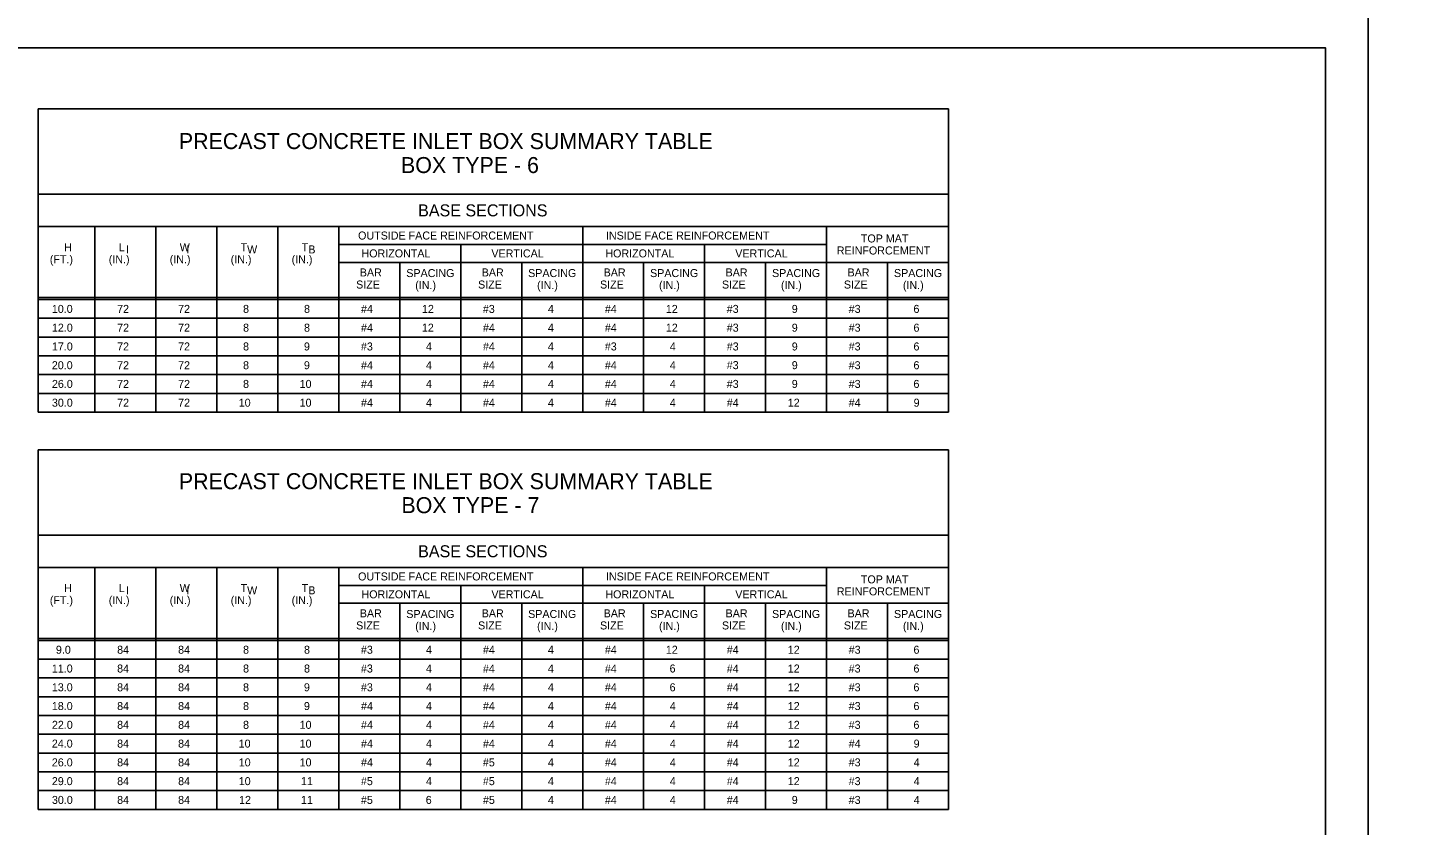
# Model space of a CAD drawing. Extents: x -6420 to 49575, y -4552 to 11624.
# Drawn here: x -2551 to -838, y 874 to 1855 of the extents above; entities that cross this region are included whole.
import ezdxf

# ---------------------------------------------------------------- set-up
doc = ezdxf.new("R2010")
doc.units = 0
doc.layers.add('1', color=7, linetype='Continuous')
doc.layers.add('PLT-BNDY', color=7, linetype='Continuous')

msp = doc.modelspace()

# ---------------------------------------------------------------- linework, layer by layer
at = {"layer": '1'}
for p, q in [((-1418.2, 1755.6), (-2538.2, 1755.6)), ((-2538.2, 1755.6), (-2538.2, 1382.3)), ((-1418.2, 1755.6), (-1418.2, 1382.3)), ((-1418.2, 1650.6), (-2538.2, 1650.6)), ((-1418.2, 1610.6), (-2538.2, 1610.6)), ((-2468.2, 1382.3), (-2468.2, 1610.6)), ((-2393.2, 1610.6), (-2393.2, 1382.3)), ((-2318.2, 1610.6), (-2318.2, 1382.3)), ((-2243.2, 1610.6), (-2243.2, 1382.3)), ((-2168.2, 1610.6), (-2168.2, 1382.3)), ((-1868.2, 1610.6), (-1868.2, 1382.3)), ((-1568.2, 1610.6), (-1568.2, 1382.3)), ((-2168.2, 1588.6), (-1868.2, 1588.6)), ((-2018.2, 1588.6), (-2018.2, 1382.3)), ((-1868.2, 1588.6), (-1568.2, 1588.6)), ((-1718.2, 1588.6), (-1718.2, 1382.3)), ((-2168.2, 1566.6), (-1868.2, 1566.6)), ((-2093.2, 1566.6), (-2093.2, 1382.3)), ((-1943.2, 1566.6), (-1943.2, 1382.3)), ((-1868.2, 1566.6), (-1418.2, 1566.6)), ((-1793.2, 1566.6), (-1793.2, 1382.3)), ((-1643.2, 1566.6), (-1643.2, 1382.3)), ((-1493.2, 1566.6), (-1493.2, 1382.3)), ((-2538.2, 1523.4), (-1418.2, 1523.4)), ((-2538.2, 1520.9), (-1418.2, 1520.9)), ((-2538.2, 1497.8), (-1418.2, 1497.8)), ((-2538.2, 1474.7), (-1418.2, 1474.7)), ((-2538.2, 1451.6), (-1418.2, 1451.6)), ((-2538.2, 1428.5), (-1418.2, 1428.5)), ((-2538.2, 1405.4), (-1418.2, 1405.4)), ((-2538.2, 1382.3), (-1418.2, 1382.3)), ((-1418.2, 1336.1), (-2538.2, 1336.1)), ((-2538.2, 1336.1), (-2538.2, 893.5)), ((-1418.2, 1336.1), (-1418.2, 893.5)), ((-1418.2, 1231.1), (-2538.2, 1231.1)), ((-1418.2, 1191.1), (-2538.2, 1191.1)), ((-2468.2, 893.5), (-2468.2, 1191.1)), ((-2393.2, 1191.1), (-2393.2, 893.5)), ((-2318.2, 1191.1), (-2318.2, 893.5)), ((-2243.2, 1191.1), (-2243.2, 893.5)), ((-2168.2, 1191.1), (-2168.2, 893.5)), ((-1868.2, 1191.1), (-1868.2, 893.5)), ((-1568.2, 1191.1), (-1568.2, 893.5)), ((-2168.2, 1169.1), (-1868.2, 1169.1)), ((-2018.2, 1169.1), (-2018.2, 893.5)), ((-1868.2, 1169.1), (-1568.2, 1169.1)), ((-1718.2, 1169.1), (-1718.2, 893.5)), ((-2168.2, 1147.1), (-1868.2, 1147.1)), ((-2093.2, 1147.1), (-2093.2, 893.5)), ((-1943.2, 1147.1), (-1943.2, 893.5)), ((-1868.2, 1147.1), (-1418.2, 1147.1)), ((-1793.2, 1147.1), (-1793.2, 893.5)), ((-1643.2, 1147.1), (-1643.2, 893.5)), ((-1493.2, 1147.1), (-1493.2, 893.5)), ((-2538.2, 1103.9), (-1418.2, 1103.9)), ((-2538.2, 1101.4), (-1418.2, 1101.4)), ((-2538.2, 1078.3), (-1418.2, 1078.3)), ((-2538.2, 1055.2), (-1418.2, 1055.2)), ((-2538.2, 1032.1), (-1418.2, 1032.1)), ((-2538.2, 1009), (-1418.2, 1009)), ((-2538.2, 985.9), (-1418.2, 985.9)), ((-2538.2, 962.8), (-1418.2, 962.8)), ((-2538.2, 939.7), (-1418.2, 939.7)), ((-2538.2, 916.6), (-1418.2, 916.6)), ((-2538.2, 893.5), (-1418.2, 893.5))]:
    msp.add_line(p, q, dxfattribs=at)
msp.add_lwpolyline([(-954.5, -19.8), (-954.5, 1830.6), (-3533.2, 1830.6), (-3533.2, -19.8), (-954.5, -19.8), (-954.5, 66.7), (-1610.7, 66.7), (-1610.7, 278.9), (-954.5, 278.9), (-954.5, 373.9), (-1610.7, 373.9), (-1610.7, -19.8), (-1352.1, -19.8), (-1352.1, 66.7), (-1352.1, -19.8), (-1099.5, -19.8), (-1099.5, 66.7), (-1099.5, 26.3), (-954.5, 26.3)], dxfattribs=at)
at = {"layer": 'PLT-BNDY'}
for points in [[(-3661.2, 1879.8), (-902, 1879.8), (-902, -69), (-3661.2, -69)], [(-902, 1879.8), (1857.2, 1879.8), (1857.2, -69), (-902, -69)]]:
    msp.add_lwpolyline(points, close=True, dxfattribs=at)

# ---------------------------------------------------------------- texts
at = {"layer": '1'}
for s, height, p in [('PRECAST CONCRETE INLET BOX SUMMARY TABLE', 19.685, (-2365, 1706)), ('BOX TYPE - 6', 19.685, (-2091.7, 1676.5)), ('BASE SECTIONS', 14.764, (-2070.6, 1623.2)), ('OUTSIDE FACE REINFORCEMENT', 9.843, (-2144.5, 1594.7)), ('INSIDE FACE REINFORCEMENT', 9.843, (-1839.6, 1594.7)), ('TOP MAT', 9.84, (-1526, 1591.1)), ('(FT.)', 9.84, (-2523.7, 1565.5)), ('H', 9.84, (-2506, 1580.3)), ('(IN.)', 9.84, (-2451.2, 1565.5)), ('L ', 9.84, (-2438.9, 1580.3)), ('I', 9.84, (-2429.9, 1577.7)), ('(IN.)', 9.84, (-2376.2, 1565.5)), ('W ', 9.84, (-2363.9, 1580.3)), ('I', 9.84, (-2355.6, 1577.8)), ('(IN.)', 9.84, (-2301.2, 1565.5)), ('T ', 9.84, (-2288.9, 1580.3)), ('W', 9.84, (-2281, 1577.6)), ('(IN.)', 9.84, (-2226.2, 1565.5)), ('T ', 9.84, (-2213.9, 1580.3)), ('B', 9.84, (-2205.7, 1577.6)), ('HORIZONTAL', 9.84, (-2140.3, 1572.7)), ('VERTICAL', 9.84, (-1980.5, 1572.7)), ('HORIZONTAL', 9.84, (-1840.3, 1572.7)), ('VERTICAL', 9.84, (-1680.5, 1572.7)), ('REINFORCEMENT', 9.843, (-1555.6, 1576.3)), ('BAR', 9.84, (-2142.4, 1549.3)), ('BAR', 9.84, (-1992.4, 1549.3)), ('BAR', 9.84, (-1842.4, 1549.3)), ('BAR', 9.84, (-1692.4, 1549.3)), ('BAR', 9.84, (-1542.4, 1549.3)), ('SIZE', 9.84, (-2146.9, 1534.4)), ('SPACING', 9.84, (-2085.2, 1548.5)), ('(IN.)', 9.84, (-2074.2, 1533.7)), ('SIZE', 9.84, (-1996.9, 1534.4)), ('SPACING', 9.84, (-1935.3, 1548.5)), ('(IN.)', 9.84, (-1924.3, 1533.7)), ('SIZE', 9.84, (-1846.9, 1534.4)), ('SPACING', 9.84, (-1785.3, 1548.5)), ('(IN.)', 9.84, (-1774.3, 1533.7)), ('SIZE', 9.84, (-1696.9, 1534.4)), ('SPACING', 9.84, (-1635.3, 1548.5)), ('(IN.)', 9.84, (-1624.3, 1533.7)), ('SIZE', 9.84, (-1546.9, 1534.4)), ('SPACING', 9.84, (-1485.3, 1548.5)), ('(IN.)', 9.84, (-1474.3, 1533.7)), ('10.0', 9.84, (-2521.2, 1504.4)), ('72', 9.84, (-2440.9, 1504.4)), ('72', 9.84, (-2365.9, 1504.4)), ('8', 9.84, (-2286, 1504.4)), ('8', 9.84, (-2211, 1504.4)), ('#4', 9.84, (-2140.9, 1504.4)), ('12', 9.84, (-2065.9, 1504.4)), ('#3', 9.84, (-1991, 1504.4)), ('4', 9.84, (-1911, 1504.4)), ('#4', 9.84, (-1840.9, 1504.4)), ('12', 9.84, (-1765.9, 1504.4)), ('#3', 9.84, (-1691, 1504.4)), ('9', 9.84, (-1611, 1504.4)), ('#3', 9.84, (-1541, 1504.4)), ('6', 9.84, (-1461.3, 1504.4)), ('12.0', 9.84, (-2521.1, 1481.3)), ('72', 9.84, (-2440.9, 1481.3)), ('72', 9.84, (-2365.9, 1481.3)), ('8', 9.84, (-2286, 1481.3)), ('8', 9.84, (-2211, 1481.3)), ('#4', 9.84, (-2140.9, 1481.3)), ('12', 9.84, (-2066, 1481.3)), ('#4', 9.84, (-1990.9, 1481.3)), ('4', 9.84, (-1911, 1481.3)), ('#4', 9.84, (-1840.9, 1481.3)), ('12', 9.84, (-1765.9, 1481.3)), ('#3', 9.84, (-1691, 1481.3)), ('9', 9.84, (-1611, 1481.3)), ('#3', 9.84, (-1541, 1481.3)), ('6', 9.84, (-1461.3, 1481.3)), ('17.0', 9.84, (-2521.1, 1458.2)), ('72', 9.84, (-2440.9, 1458.2)), ('72', 9.84, (-2365.9, 1458.2)), ('8', 9.84, (-2286, 1458.2)), ('9', 9.84, (-2211.1, 1458.2)), ('#3', 9.84, (-2141, 1458.2)), ('4', 9.84, (-2061, 1458.2)), ('#4', 9.84, (-1990.9, 1458.2)), ('4', 9.84, (-1911, 1458.2)), ('#3', 9.84, (-1841, 1458.2)), ('4', 9.84, (-1761, 1458.2)), ('#3', 9.84, (-1691, 1458.2)), ('9', 9.84, (-1611, 1458.2)), ('#3', 9.84, (-1541, 1458.2)), ('6', 9.84, (-1461.3, 1458.2)), ('20.0', 9.84, (-2521.2, 1435.1)), ('72', 9.84, (-2440.9, 1435.1)), ('72', 9.84, (-2365.9, 1435.1)), ('8', 9.84, (-2286, 1435.1)), ('9', 9.84, (-2211.1, 1435.1)), ('#4', 9.84, (-2140.9, 1435.1)), ('4', 9.84, (-2061, 1435.1)), ('#4', 9.84, (-1990.9, 1435.1)), ('4', 9.84, (-1911, 1435.1)), ('#4', 9.84, (-1840.9, 1435.1)), ('4', 9.84, (-1761, 1435.1)), ('#3', 9.84, (-1691, 1435.2)), ('9', 9.84, (-1611, 1435.2)), ('#3', 9.84, (-1541, 1435.1)), ('6', 9.84, (-1461.3, 1435.1)), ('26.0', 9.84, (-2521.1, 1412.1)), ('72', 9.84, (-2440.9, 1412.1)), ('72', 9.84, (-2365.9, 1412.1)), ('8', 9.84, (-2286, 1412.1)), ('10', 9.84, (-2216.4, 1412.1)), ('#4', 9.84, (-2140.9, 1412.1)), ('4', 9.84, (-2061, 1412.1)), ('#4', 9.84, (-1990.9, 1412.1)), ('4', 9.84, (-1911, 1412.1)), ('#4', 9.84, (-1840.9, 1412.1)), ('4', 9.84, (-1761, 1412.1)), ('#3', 9.84, (-1691, 1412.1)), ('9', 9.84, (-1611, 1412.1)), ('#3', 9.84, (-1541, 1412.1)), ('6', 9.84, (-1461.3, 1412.1)), ('30.0', 9.84, (-2521.1, 1389)), ('72', 9.84, (-2440.9, 1389)), ('72', 9.84, (-2365.9, 1389)), ('10', 9.84, (-2291.3, 1389)), ('10', 9.84, (-2216.4, 1389)), ('#4', 9.84, (-2140.9, 1389)), ('4', 9.84, (-2061, 1389)), ('#4', 9.84, (-1990.9, 1389)), ('4', 9.84, (-1911, 1389)), ('#4', 9.84, (-1840.9, 1389)), ('4', 9.84, (-1761, 1389)), ('#4', 9.84, (-1690.9, 1389)), ('12', 9.84, (-1615.9, 1389)), ('#4', 9.84, (-1541, 1389)), ('9', 9.84, (-1461.1, 1389)), ('PRECAST CONCRETE INLET BOX SUMMARY TABLE', 19.685, (-2365, 1287.5)), ('BOX TYPE - 7', 19.685, (-2091.2, 1258)), ('BASE SECTIONS', 14.764, (-2070.6, 1203.7)), ('OUTSIDE FACE REINFORCEMENT', 9.843, (-2144.5, 1175.2)), ('INSIDE FACE REINFORCEMENT', 9.843, (-1839.6, 1175.2)), ('H', 9.84, (-2506, 1160.8)), ('L ', 9.84, (-2438.9, 1160.8)), ('I', 9.84, (-2429.9, 1158.3)), ('W ', 9.84, (-2363.9, 1160.8)), ('I', 9.84, (-2355.6, 1158.3)), ('T ', 9.84, (-2288.9, 1160.8)), ('W', 9.84, (-2281, 1158.1)), ('T ', 9.84, (-2213.9, 1160.8)), ('B', 9.84, (-2205.7, 1158.1)), ('REINFORCEMENT', 9.843, (-1555.6, 1156.8)), ('TOP MAT', 9.84, (-1526, 1171.6)), ('(FT.)', 9.84, (-2523.7, 1146)), ('(IN.)', 9.84, (-2451.2, 1146)), ('(IN.)', 9.84, (-2376.2, 1146)), ('(IN.)', 9.84, (-2301.2, 1146)), ('(IN.)', 9.84, (-2226.2, 1146)), ('HORIZONTAL', 9.84, (-2140.3, 1153.2)), ('VERTICAL', 9.84, (-1980.5, 1153.2)), ('HORIZONTAL', 9.84, (-1840.3, 1153.2)), ('VERTICAL', 9.84, (-1680.5, 1153.2)), ('BAR', 9.84, (-2142.4, 1129.8)), ('SPACING', 9.84, (-2085.2, 1129)), ('BAR', 9.84, (-1992.4, 1129.8)), ('SPACING', 9.84, (-1935.3, 1129)), ('BAR', 9.84, (-1842.4, 1129.8)), ('SPACING', 9.84, (-1785.3, 1129)), ('BAR', 9.84, (-1692.4, 1129.8)), ('SPACING', 9.84, (-1635.3, 1129)), ('BAR', 9.84, (-1542.4, 1129.8)), ('SPACING', 9.84, (-1485.3, 1129)), ('SIZE', 9.84, (-2146.9, 1114.9)), ('(IN.)', 9.84, (-2074.2, 1114.2)), ('SIZE', 9.84, (-1996.9, 1114.9)), ('(IN.)', 9.84, (-1924.3, 1114.2)), ('SIZE', 9.84, (-1846.9, 1114.9)), ('(IN.)', 9.84, (-1774.3, 1114.2)), ('SIZE', 9.84, (-1696.9, 1114.9)), ('(IN.)', 9.84, (-1624.3, 1114.2)), ('SIZE', 9.84, (-1546.9, 1114.9)), ('(IN.)', 9.84, (-1474.3, 1114.2)), ('9.0', 9.84, (-2516.2, 1085)), ('84', 9.84, (-2440.9, 1085)), ('84', 9.84, (-2365.9, 1085)), ('8', 9.84, (-2286, 1085)), ('8', 9.84, (-2211, 1085)), ('#3', 9.84, (-2141, 1085)), ('4', 9.84, (-2061, 1085)), ('#4', 9.84, (-1990.9, 1085)), ('4', 9.84, (-1911, 1085)), ('#4', 9.84, (-1840.9, 1085)), ('12', 9.84, (-1765.9, 1085)), ('#4', 9.84, (-1690.9, 1085)), ('12', 9.84, (-1615.9, 1085)), ('#3', 9.84, (-1541, 1085)), ('6', 9.84, (-1461.3, 1085)), ('11.0', 9.84, (-2521.2, 1061.9)), ('84', 9.84, (-2440.9, 1061.9)), ('84', 9.84, (-2365.9, 1061.9)), ('8', 9.84, (-2286, 1061.9)), ('8', 9.84, (-2211, 1061.9)), ('#3', 9.84, (-2141, 1061.9)), ('4', 9.84, (-2061, 1061.9)), ('#4', 9.84, (-1990.9, 1061.9)), ('4', 9.84, (-1911, 1061.9)), ('#4', 9.84, (-1840.9, 1061.9)), ('6', 9.84, (-1761.3, 1061.9)), ('#4', 9.84, (-1690.9, 1061.9)), ('12', 9.84, (-1615.9, 1061.9)), ('#3', 9.84, (-1541, 1061.9)), ('6', 9.84, (-1461.3, 1061.9)), ('13.0', 9.84, (-2521.2, 1038.8)), ('84', 9.84, (-2440.9, 1038.8)), ('84', 9.84, (-2365.9, 1038.8)), ('8', 9.84, (-2286, 1038.8)), ('9', 9.84, (-2211.1, 1038.8)), ('#3', 9.84, (-2141, 1038.8)), ('4', 9.84, (-2061, 1038.8)), ('#4', 9.84, (-1990.9, 1038.8)), ('4', 9.84, (-1911, 1038.8)), ('#4', 9.84, (-1840.9, 1038.8)), ('6', 9.84, (-1761.3, 1038.8)), ('#4', 9.84, (-1690.9, 1038.8)), ('12', 9.84, (-1615.9, 1038.8)), ('#3', 9.84, (-1541, 1038.8)), ('6', 9.84, (-1461.3, 1038.8)), ('18.0', 9.84, (-2521.2, 1015.7)), ('84', 9.84, (-2440.9, 1015.7)), ('84', 9.84, (-2365.9, 1015.7)), ('8', 9.84, (-2286, 1015.7)), ('9', 9.84, (-2211.1, 1015.7)), ('#4', 9.84, (-2140.9, 1015.7)), ('4', 9.84, (-2061, 1015.7)), ('#4', 9.84, (-1990.9, 1015.7)), ('4', 9.84, (-1911, 1015.7)), ('#4', 9.84, (-1840.9, 1015.7)), ('4', 9.84, (-1761, 1015.7)), ('#4', 9.84, (-1690.9, 1015.7)), ('12', 9.84, (-1615.9, 1015.7)), ('#3', 9.84, (-1541, 1015.7)), ('6', 9.84, (-1461.3, 1015.7)), ('22.0', 9.84, (-2521.1, 992.6)), ('84', 9.84, (-2440.9, 992.6)), ('84', 9.84, (-2365.9, 992.6)), ('8', 9.84, (-2286, 992.6)), ('10', 9.84, (-2216.4, 992.6)), ('#4', 9.84, (-2140.9, 992.6)), ('4', 9.84, (-2061, 992.6)), ('#4', 9.84, (-1990.9, 992.6)), ('4', 9.84, (-1911, 992.6)), ('#4', 9.84, (-1840.9, 992.6)), ('4', 9.84, (-1761, 992.6)), ('#4', 9.84, (-1690.9, 992.6)), ('12', 9.84, (-1615.9, 992.6)), ('#3', 9.84, (-1541, 992.6)), ('6', 9.84, (-1461.3, 992.6)), ('24.0', 9.84, (-2521.2, 969.5)), ('84', 9.84, (-2440.9, 969.5)), ('84', 9.84, (-2365.9, 969.5)), ('10', 9.84, (-2291.4, 969.5)), ('10', 9.84, (-2216.4, 969.5)), ('#4', 9.84, (-2140.9, 969.5)), ('4', 9.84, (-2061, 969.5)), ('#4', 9.84, (-1990.9, 969.5)), ('4', 9.84, (-1911, 969.5)), ('#4', 9.84, (-1840.9, 969.5)), ('4', 9.84, (-1761, 969.5)), ('#4', 9.84, (-1690.9, 969.5)), ('12', 9.84, (-1615.9, 969.5)), ('#4', 9.84, (-1540.9, 969.5)), ('9', 9.84, (-1461.1, 969.5)), ('26.0', 9.84, (-2521.2, 946.4)), ('84', 9.84, (-2440.9, 946.4)), ('84', 9.84, (-2365.9, 946.4)), ('10', 9.84, (-2291.3, 946.4)), ('10', 9.84, (-2216.4, 946.4)), ('#4', 9.84, (-2140.9, 946.4)), ('4', 9.84, (-2061, 946.4)), ('#5', 9.84, (-1991, 946.4)), ('4', 9.84, (-1911, 946.4)), ('#4', 9.84, (-1840.9, 946.4)), ('4', 9.84, (-1761, 946.4)), ('#4', 9.84, (-1690.9, 946.4)), ('12', 9.84, (-1615.9, 946.4)), ('#3', 9.84, (-1541, 946.4)), ('4', 9.84, (-1461, 946.4)), ('29.0', 9.84, (-2521.2, 923.3)), ('84', 9.84, (-2440.9, 923.3)), ('84', 9.84, (-2365.9, 923.3)), ('10', 9.84, (-2291.3, 923.3)), ('11', 9.84, (-2214.8, 923.3)), ('#5', 9.84, (-2141, 923.3)), ('4', 9.84, (-2061, 923.3)), ('#5', 9.84, (-1991, 923.3)), ('4', 9.84, (-1911, 923.3)), ('#4', 9.84, (-1840.9, 923.3)), ('4', 9.84, (-1761, 923.3)), ('#4', 9.84, (-1690.9, 923.3)), ('12', 9.84, (-1615.9, 923.3)), ('#3', 9.84, (-1541, 923.3)), ('4', 9.84, (-1461, 923.3)), ('30.0', 9.84, (-2521.1, 900.2)), ('84', 9.84, (-2440.9, 900.2)), ('84', 9.84, (-2365.9, 900.2)), ('12', 9.84, (-2290.9, 900.2)), ('11', 9.84, (-2214.8, 900.2)), ('#5', 9.84, (-2141, 900.2)), ('6', 9.84, (-2061.3, 900.2)), ('#5', 9.84, (-1990.9, 900.2)), ('4', 9.84, (-1911, 900.2)), ('#4', 9.84, (-1840.9, 900.2)), ('4', 9.84, (-1761, 900.2)), ('#4', 9.84, (-1690.9, 900.2)), ('9', 9.84, (-1611, 900.2)), ('#3', 9.84, (-1541, 900.2)), ('4', 9.84, (-1461, 900.2))]:
    msp.add_text(s, height=height, dxfattribs=at).set_placement(p)

doc.saveas('drawing.dxf')
